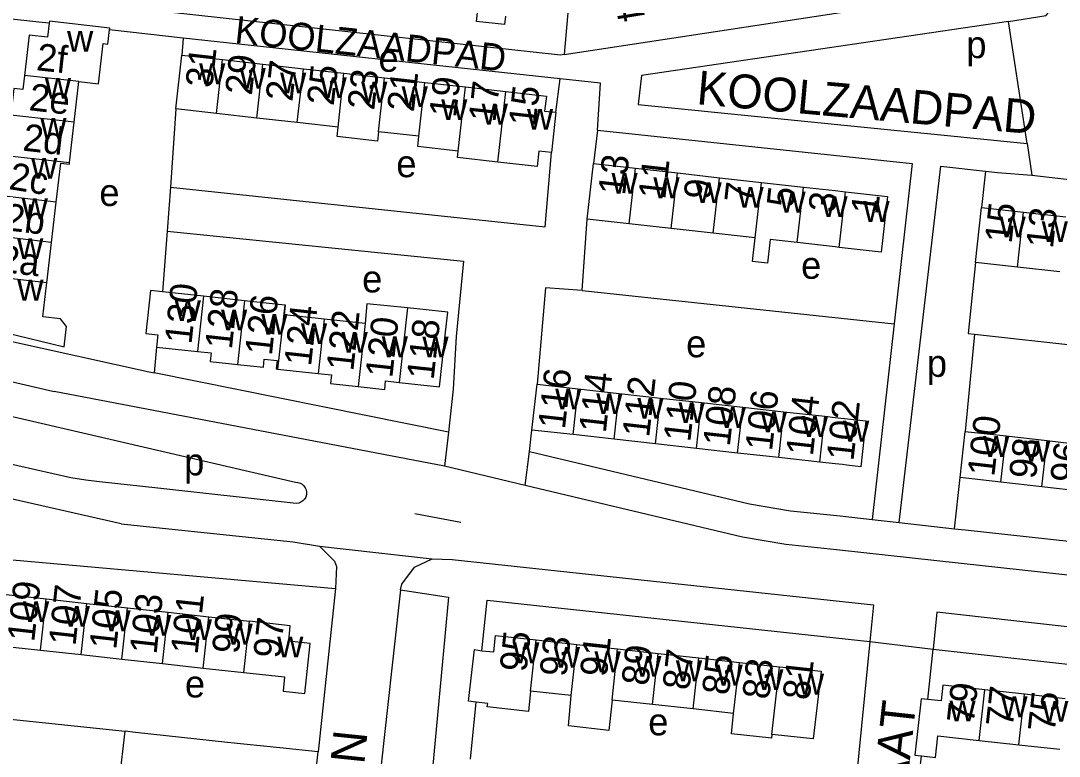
# Model space of a CAD drawing. Extents: x 161936 to 163647, y 386450 to 388633.
# Drawn here: x 162379.9 to 162533, y 387350.8 to 387459.2 of the extents above; entities that cross this region are included whole.
import ezdxf

# ---------------------------------------------------------------- set-up
doc = ezdxf.new("R2010")
doc.units = 0
for name, color, linetype in [('BLT_Basislijn', 7, 'Continuous'), ('BLT_Bebouwing', 7, 'Continuous'), ('BLT_Centroide', 7, 'Continuous'), ('BLT_Huisnummer', 7, 'Continuous'), ('BLT_Huisnummer_ tussenligend', 7, 'Continuous'), ('BLT_Onderverdeling_panden', 7, 'Continuous'), ('BLT_Straatnaam', 7, 'Continuous'), ('BLT_Straatnaam_verkleind', 7, 'Continuous'), ('BLT_Vlakafsluiter', 7, 'Continuous')]:
    doc.layers.add(name, color=color, linetype=linetype)

msp = doc.modelspace()

# ---------------------------------------------------------------- linework, layer by layer
at = {"layer": 'BLT_Basislijn'}
for p, q in [((162460.05, 387454.24), (162530.66, 387465.03)), ((162460.79, 387462.71), (162460.05, 387454.24)), ((162528.29, 387441.13), (162525.58, 387459.13)), ((162403.86, 387456.68), (162403.68, 387454.18)), ((162459.47, 387450.66), (162403.86, 387456.68)), ((162402.79, 387446.24), (162402, 387434.7)), ((162464.94, 387443.12), (162464.38, 387438.18)), ((162528.29, 387441.13), (162529.01, 387436.47)), ((162522.16, 387437.03), (162521.58, 387431.68)), ((162402, 387434.7), (162401.51, 387428.18)), ((162462.69, 387419.45), (162463.46, 387429.99)), ((162401.51, 387428.18), (162400.83, 387419.25)), ((162462.69, 387419.45), (162508.71, 387414.53)), ((162508.71, 387414.53), (162505.45, 387385.68)), ((162520.54, 387413.01), (162519.19, 387398.68)), ((162520.54, 387413.01), (162575.5, 387406.98)), ((162399.95, 387411.12), (162399.57, 387407.29)), ((162442.97, 387398.54), (162399.57, 387407.29)), ((162442.41, 387393.55), (162384.85, 387404.55)), ((162454.91, 387395.71), (162455.3, 387398.87)), ((162442.97, 387398.54), (162442.41, 387393.55)), ((162401.37, 387395.59), (162420.41, 387391.18)), ((162454.3, 387390.72), (162454.91, 387395.71)), ((162454.3, 387390.72), (162442.41, 387393.55)), ((162517.61, 387384.33), (162518.41, 387391.86)), ((162420.52, 387388.04), (162400.15, 387390.29)), ((162438.05, 387386.59), (162444.83, 387385.29)), ((162505.45, 387385.68), (162509.46, 387385.23)), ((162509.46, 387385.23), (162517.61, 387384.33)), ((162426.33, 387375.51), (162423.78, 387351.42)), ((162435.89, 387375.33), (162423.83, 387265.35)), ((162505.12, 387367.67), (162502.83, 387344.33)), ((162513.65, 387359.14), (162514.47, 387366.54)), ((162514.47, 387366.54), (162569.73, 387360.37)), ((162446.22, 387350.35), (162447.06, 387358.73)), ((162388.08, 387292.47), (162395.34, 387354.45)), ((162511.91, 387343.42), (162512.73, 387350.84))]:
    msp.add_line(p, q, dxfattribs=at)
for points in [[(162525.58, 387459.13), (162531.12, 387460.02), (162531.39, 387460.41), (162530.66, 387465.03)], [(162460.05, 387454.24), (162459.5, 387454.15), (162390.49, 387461.73)], [(162384.13, 387458.87), (162382.58, 387459.04), (162377.68, 387459.55), (162372.37, 387413.31)], [(162525.58, 387459.13), (162471.47, 387451.18), (162470.98, 387446.88), (162528.29, 387441.13)], [(162403.86, 387456.68), (162393.01, 387457.89)], [(162458.84, 387445.74), (162459.47, 387450.66)], [(162464.94, 387443.12), (162465.41, 387450.02), (162459.47, 387450.66)], [(162464.94, 387443.12), (162511.34, 387438.19), (162508.71, 387414.53)], [(162402, 387434.7), (162457.26, 387428.84), (162458.18, 387439.8)], [(162509.46, 387385.23), (162515.58, 387437.81), (162522.16, 387437.03)], [(162522.16, 387437.03), (162523.95, 387436.86), (162529.01, 387436.47)], [(162529.01, 387436.47), (162575.39, 387431.12), (162577.18, 387429.08), (162577, 387422.72), (162575.5, 387406.98)], [(162401.51, 387428.18), (162445.18, 387423.77), (162444.13, 387412.67), (162443.69, 387404.9), (162442.97, 387398.54)], [(162520.68, 387423.58), (162519.62, 387413.11), (162520.54, 387413.01)], [(162462.69, 387419.45), (162457.27, 387419.85), (162456.06, 387405.63)], [(162372.37, 387413.31), (162398.86, 387407.44), (162399.57, 387407.29)], [(162377.32, 387406.3), (162377.89, 387406.17), (162384.85, 387404.55)], [(162376.27, 387401.41), (162376.76, 387401.3), (162401.37, 387395.59)], [(162400.15, 387390.29), (162391.51, 387391.25), (162389.52, 387391.47), (162387.31, 387391.84), (162376.9, 387394.19), (162375.53, 387394.35)], [(162454.91, 387395.71), (162487.35, 387387.97), (162493.42, 387386.96), (162500.74, 387386.2), (162505.45, 387385.68)], [(162420.41, 387391.18), (162420.77, 387391.16), (162421.11, 387391.06), (162421.42, 387390.89), (162421.68, 387390.65), (162421.88, 387390.36), (162422.02, 387390.04), (162422.07, 387389.69), (162422.05, 387389.33), (162421.95, 387388.99), (162421.77, 387388.69), (162421.53, 387388.43), (162421.24, 387388.23), (162420.91, 387388.1), (162420.52, 387388.04)], [(162569.15, 387373.63), (162565.82, 387374.01), (162518.6, 387379.19), (162500.21, 387381.23), (162492.75, 387382.01), (162486.36, 387383.07), (162454.3, 387390.72)], [(162394.74, 387385.04), (162376.05, 387389.26), (162375.31, 387389.35)], [(162394.74, 387385.04), (162420.08, 387382.4), (162423.99, 387381.74)], [(162517.61, 387384.33), (162519.15, 387384.16), (162566.37, 387378.98), (162572.04, 387378.34)], [(162364.66, 387357.71), (162366.82, 387377.76), (162367.2, 387378.84), (162367.93, 387379.72), (162368.93, 387380.29), (162370.34, 387380.46), (162426.33, 387375.51)], [(162423.99, 387381.74), (162426.17, 387379.55), (162426.49, 387378.75), (162426.33, 387375.51)], [(162435.89, 387375.33), (162436.11, 387376.15), (162437.97, 387378.66), (162440.56, 387379.86)], [(162440.56, 387379.86), (162443.55, 387379.78), (162505.67, 387373.1)], [(162435.89, 387375.33), (162443.01, 387374.25), (162439.75, 387339.41), (162431.55, 387264.67), (162423.83, 387265.35)], [(162447.9, 387366.34), (162448.68, 387373.78), (162505.12, 387367.67)], [(162505.67, 387373.1), (162505.12, 387367.67)], [(162515.01, 387372.02), (162514.47, 387366.54)], [(162566.96, 387366.19), (162515.01, 387372.02)], [(162364.66, 387357.71), (162371.73, 387356.94), (162379.34, 387356.13), (162395.34, 387354.45)], [(162423.78, 387351.42), (162418.1, 387352), (162410.42, 387352.82), (162396.84, 387354.29), (162395.34, 387354.45)], [(162414.22, 387265.38), (162414.26, 387265.77), (162423.78, 387351.42)]]:
    msp.add_lwpolyline(points, dxfattribs=at)
at = {"layer": 'BLT_Bebouwing'}
for p, q in [((162402.79, 387446.24), (162403.68, 387454.18)), ((162403.68, 387454.18), (162409.65, 387453.51)), ((162409.65, 387453.51), (162415.62, 387452.83)), ((162415.62, 387452.83), (162421.6, 387452.16)), ((162421.6, 387452.16), (162427.57, 387451.49)), ((162427.57, 387451.49), (162433.54, 387450.81)), ((162387.82, 387444.29), (162388.51, 387450.25)), ((162433.54, 387450.81), (162439.51, 387450.14)), ((162439.51, 387450.14), (162445.48, 387449.47)), ((162445.48, 387449.47), (162451.45, 387448.79)), ((162408.76, 387445.56), (162402.79, 387446.24)), ((162414.73, 387444.89), (162408.76, 387445.56)), ((162420.7, 387444.21), (162414.73, 387444.89)), ((162426.73, 387443.53), (162420.7, 387444.21)), ((162438.61, 387442.19), (162432.69, 387442.86)), ((162463.46, 387429.99), (162464.38, 387438.18)), ((162464.38, 387438.18), (162470.57, 387437.49)), ((162470.57, 387437.49), (162476.76, 387436.79)), ((162476.76, 387436.79), (162482.96, 387436.09)), ((162482.96, 387436.09), (162489.15, 387435.4)), ((162489.15, 387435.4), (162495.34, 387434.7)), ((162384.46, 387426.54), (162385.15, 387432.5)), ((162520.68, 387423.58), (162521.58, 387431.68)), ((162521.58, 387431.68), (162527.79, 387430.99)), ((162527.79, 387430.99), (162534, 387430.3)), ((162469.65, 387429.3), (162463.46, 387429.99)), ((162475.84, 387428.6), (162469.65, 387429.3)), ((162482.03, 387427.9), (162475.84, 387428.6)), ((162488.2, 387427.21), (162482.03, 387427.9)), ((162383.78, 387420.58), (162384.46, 387426.54)), ((162526.89, 387422.89), (162520.68, 387423.58)), ((162533.11, 387422.21), (162526.89, 387422.89)), ((162406.88, 387418.6), (162400.83, 387419.25)), ((162412.92, 387417.94), (162406.88, 387418.6)), ((162430.68, 387414.58), (162424.68, 387415.23)), ((162399.95, 387411.12), (162405.99, 387410.46)), ((162455.3, 387398.87), (162456.06, 387405.63)), ((162456.06, 387405.63), (162462.12, 387404.95)), ((162462.12, 387404.95), (162468.18, 387404.27)), ((162468.18, 387404.27), (162474.25, 387403.6)), ((162474.25, 387403.6), (162480.31, 387402.92)), ((162480.31, 387402.92), (162486.37, 387402.25)), ((162486.37, 387402.25), (162492.43, 387401.57)), ((162492.43, 387401.57), (162498.5, 387400.9)), ((162461.37, 387398.2), (162455.3, 387398.87)), ((162467.43, 387397.52), (162461.37, 387398.2)), ((162473.49, 387396.84), (162467.43, 387397.52)), ((162518.41, 387391.86), (162519.19, 387398.68)), ((162519.19, 387398.68), (162525.23, 387398)), ((162525.23, 387398), (162531.28, 387397.31)), ((162531.28, 387397.31), (162537.32, 387396.62)), ((162479.56, 387396.17), (162473.49, 387396.84)), ((162485.62, 387395.49), (162479.56, 387396.17)), ((162491.68, 387394.82), (162485.62, 387395.49)), ((162497.74, 387394.14), (162491.68, 387394.82)), ((162524.45, 387391.17), (162518.41, 387391.86)), ((162530.5, 387390.49), (162524.45, 387391.17)), ((162536.54, 387389.8), (162530.5, 387390.49)), ((162377.78, 387374.63), (162383.66, 387373.98)), ((162383.66, 387373.98), (162389.66, 387373.32)), ((162389.66, 387373.32), (162395.66, 387372.66)), ((162395.66, 387372.66), (162401.66, 387372)), ((162401.66, 387372), (162407.66, 387371.34)), ((162407.66, 387371.34), (162413.66, 387370.68)), ((162376.94, 387367.07), (162382.83, 387366.42)), ((162455.93, 387367.93), (162461.93, 387367.27)), ((162461.93, 387367.27), (162467.93, 387366.6)), ((162382.83, 387366.42), (162388.83, 387365.76)), ((162388.83, 387365.76), (162394.83, 387365.1)), ((162467.93, 387366.6), (162473.93, 387365.94)), ((162473.93, 387365.94), (162479.92, 387365.28)), ((162479.92, 387365.28), (162485.92, 387364.62)), ((162394.83, 387365.1), (162400.83, 387364.44)), ((162400.83, 387364.44), (162406.83, 387363.78)), ((162406.83, 387363.78), (162412.83, 387363.12)), ((162485.92, 387364.62), (162491.82, 387363.97)), ((162527.92, 387359.92), (162522.06, 387360.57)), ((162461.1, 387359.72), (162455.1, 387360.38)), ((162473.09, 387358.4), (162467.1, 387359.06)), ((162533.94, 387359.26), (162527.92, 387359.92)), ((162479.09, 387357.74), (162473.09, 387358.4)), ((162485.02, 387357.09), (162479.09, 387357.74)), ((162521.24, 387353.11), (162527.1, 387352.47)), ((162527.1, 387352.47), (162533.12, 387351.8))]:
    msp.add_line(p, q, dxfattribs=at)
for points in [[(162451.41, 387459.92), (162451.24, 387458.69), (162447.12, 387459.13), (162447.26, 387460.43), (162445.43, 387460.63)], [(162384.13, 387458.87), (162383.89, 387456.8), (162381.15, 387457.11), (162380.46, 387451.16)], [(162393.01, 387457.89), (162393.05, 387458.16), (162384.16, 387459.18), (162384.13, 387458.87)], [(162388.5, 387450.25), (162391.38, 387449.93), (162392.06, 387455.86), (162392.77, 387455.78), (162393.01, 387457.89)], [(162380.46, 387451.16), (162380.22, 387449.07), (162378.92, 387449.22), (162378.47, 387445.33)], [(162451.45, 387448.79), (162457.42, 387448.12), (162457.17, 387445.92), (162458.84, 387445.74)], [(162458.84, 387445.74), (162458.18, 387439.8)], [(162387.13, 387438.32), (162387.82, 387444.29)], [(162432.69, 387442.86), (162432.53, 387441.48), (162426.58, 387442.14), (162426.73, 387443.53)], [(162444.42, 387440.01), (162438.47, 387440.68), (162438.61, 387442.19)], [(162450.27, 387438.36), (162444.32, 387439.06), (162444.42, 387440.01)], [(162458.18, 387439.8), (162456.33, 387440.01), (162456.07, 387437.74)], [(162385.15, 387432.5), (162385.81, 387438.24), (162387.11, 387438.09), (162387.13, 387438.32)], [(162456.07, 387437.74), (162450.27, 387438.36)], [(162495.34, 387434.7), (162500, 387434.18), (162501.53, 387434.01)], [(162501.53, 387434.01), (162507.72, 387433.31), (162506.8, 387425.12), (162500.61, 387425.81)], [(162494.42, 387426.51), (162490.41, 387426.96), (162490.02, 387423.49), (162487.81, 387423.73), (162488.2, 387427.21)], [(162500.61, 387425.81), (162500, 387425.88), (162494.42, 387426.51)], [(162375.74, 387421.48), (162375.04, 387415.35), (162378, 387415.01), (162377.81, 387413.19), (162386.33, 387411.15), (162386.68, 387414.16), (162385.8, 387415.27), (162383.2, 387415.57), (162383.64, 387419.4), (162383.78, 387420.58)], [(162400.83, 387419.25), (162399.06, 387419.44), (162398.38, 387413.12), (162400.15, 387412.93), (162399.95, 387411.12)], [(162418.84, 387417.3), (162412.92, 387417.94)], [(162424.68, 387415.23), (162418.81, 387415.87), (162418.96, 387417.28), (162418.84, 387417.3)], [(162436.93, 387416.91), (162430.96, 387417.47), (162430.68, 387414.58)], [(162435.74, 387405.9), (162441.68, 387405.25), (162442.55, 387413.3), (162442.87, 387416.27), (162436.93, 387416.91)], [(162405.99, 387410.46), (162407.99, 387410.25), (162407.85, 387408.99), (162411.9, 387408.55)], [(162411.9, 387408.55), (162415.7, 387408.13), (162415.83, 387409.33), (162417.71, 387409.12), (162417.58, 387407.89), (162417.78, 387407.87)], [(162417.78, 387407.87), (162423.77, 387407.22)], [(162423.77, 387407.22), (162425.74, 387407.01), (162425.6, 387405.74), (162429.67, 387405.29)], [(162429.67, 387405.29), (162433.58, 387404.87), (162433.71, 387406.12), (162435.74, 387405.9)], [(162498.5, 387400.9), (162500, 387400.73), (162504.55, 387400.22), (162503.8, 387393.47), (162501.72, 387393.7), (162501.1, 387393.77), (162500, 387393.89), (162497.74, 387394.14)], [(162412.83, 387363.12), (162418.82, 387362.46), (162418.59, 387360.37), (162421.79, 387360.02), (162422.61, 387367.41), (162419.43, 387367.76), (162419.67, 387370.02), (162413.66, 387370.68)], [(162447.9, 387366.34), (162449.67, 387366.17), (162449.93, 387368.59), (162455.93, 387367.93)], [(162447.06, 387358.73), (162445.96, 387358.88), (162446.81, 387366.49), (162447.9, 387366.34)], [(162491.82, 387363.97), (162497.92, 387363.3), (162496.78, 387353.32), (162490.67, 387354)], [(162522.06, 387360.57), (162515.88, 387361.25), (162515.63, 387358.92), (162513.65, 387359.14)], [(162455.1, 387360.38), (162454.81, 387357.36), (162448.71, 387358.07), (162448.77, 387358.55), (162447.06, 387358.73)], [(162467.1, 387359.06), (162466.64, 387354.59), (162460.67, 387355.25), (162461.1, 387359.72)], [(162513.65, 387359.14), (162512.68, 387359.25), (162511.77, 387350.95), (162512.73, 387350.84)], [(162490.67, 387354), (162490.61, 387353.45), (162484.7, 387354.1), (162485.02, 387357.09)], [(162512.73, 387350.84), (162514.79, 387350.61), (162515.14, 387353.78), (162521.24, 387353.11)]]:
    msp.add_lwpolyline(points, dxfattribs=at)
at = {"layer": 'BLT_Onderverdeling_panden'}
for p, q in [((162408.76, 387445.56), (162409.65, 387453.51)), ((162414.73, 387444.89), (162415.62, 387452.83)), ((162388.51, 387450.25), (162380.46, 387451.16)), ((162420.7, 387444.21), (162421.6, 387452.16)), ((162426.73, 387443.53), (162427.57, 387451.49)), ((162432.69, 387442.86), (162433.54, 387450.81)), ((162438.61, 387442.19), (162439.51, 387450.14)), ((162444.42, 387440.01), (162445.48, 387449.47)), ((162450.27, 387438.36), (162451.45, 387448.79)), ((162387.82, 387444.29), (162378.47, 387445.33)), ((162377.75, 387439.38), (162387.13, 387438.32)), ((162469.65, 387429.3), (162470.57, 387437.49)), ((162475.84, 387428.6), (162476.76, 387436.79)), ((162482.03, 387427.9), (162482.96, 387436.09)), ((162488.2, 387427.21), (162489.15, 387435.4)), ((162494.42, 387426.51), (162495.34, 387434.7)), ((162385.15, 387432.5), (162377.07, 387433.42)), ((162500.61, 387425.81), (162501.53, 387434.01)), ((162526.89, 387422.89), (162527.79, 387430.99)), ((162384.46, 387426.54), (162374.99, 387427.61)), ((162383.78, 387420.58), (162375.74, 387421.48)), ((162406.88, 387418.6), (162405.99, 387410.46)), ((162412.92, 387417.94), (162411.9, 387408.55)), ((162418.84, 387417.3), (162417.78, 387407.87)), ((162436.93, 387416.91), (162435.74, 387405.9)), ((162424.68, 387415.23), (162423.77, 387407.22)), ((162430.68, 387414.58), (162429.67, 387405.29)), ((162461.37, 387398.2), (162462.12, 387404.95)), ((162467.43, 387397.52), (162468.18, 387404.27)), ((162473.49, 387396.84), (162474.25, 387403.6)), ((162479.56, 387396.17), (162480.31, 387402.92)), ((162485.62, 387395.49), (162486.37, 387402.25)), ((162491.68, 387394.82), (162492.43, 387401.57)), ((162497.74, 387394.14), (162498.5, 387400.9)), ((162524.45, 387391.17), (162525.23, 387398)), ((162530.5, 387390.49), (162531.28, 387397.31)), ((162382.83, 387366.42), (162383.66, 387373.98)), ((162388.83, 387365.76), (162389.66, 387373.32)), ((162394.83, 387365.1), (162395.66, 387372.66)), ((162400.83, 387364.44), (162401.66, 387372)), ((162406.83, 387363.78), (162407.66, 387371.34)), ((162412.83, 387363.12), (162413.66, 387370.68)), ((162455.1, 387360.38), (162455.93, 387367.93)), ((162461.1, 387359.72), (162461.93, 387367.27)), ((162467.1, 387359.06), (162467.93, 387366.6)), ((162473.09, 387358.4), (162473.93, 387365.94)), ((162479.09, 387357.74), (162479.92, 387365.28)), ((162485.02, 387357.09), (162485.92, 387364.62)), ((162490.67, 387354), (162491.82, 387363.97)), ((162521.24, 387353.11), (162522.06, 387360.57)), ((162527.1, 387352.47), (162527.92, 387359.92))]:
    msp.add_line(p, q, dxfattribs=at)
at = {"layer": 'BLT_Vlakafsluiter'}
for p, q in [((162423.99, 387381.74), (162440.56, 387379.86)), ((162505.12, 387367.67), (162514.47, 387366.54))]:
    msp.add_line(p, q, dxfattribs=at)

# ---------------------------------------------------------------- texts
at = {"layer": 'BLT_Centroide'}
for s, p in [('w', (162386.75, 387454.66)), ('p', (162519.34, 387453.72)), ('e', (162432.66, 387451.71)), ('w', (162406.22, 387449.88)), ('w', (162412.19, 387449.2)), ('w', (162418.16, 387448.52)), ('w', (162424.12, 387447.84)), ('w', (162383.48, 387447.72)), ('w', (162430.11, 387447.17)), ('w', (162436.08, 387446.5)), ('w', (162441.91, 387444.59)), ('w', (162447.88, 387443.91)), ('w', (162382.8, 387441.81)), ('w', (162454.56, 387443.17)), ('w', (162381.45, 387435.94)), ('e', (162435.3, 387436.16)), ('w', (162467.02, 387433.73)), ('w', (162473.2, 387433.05)), ('e', (162391.51, 387431.91)), ('w', (162479.41, 387432.34)), ('w', (162485.59, 387431.66)), ('w', (162491.78, 387430.95)), ('w', (162380.06, 387429.97)), ('w', (162497.97, 387430.27)), ('w', (162504.16, 387429.56)), ('w', (162524.23, 387427.28)), ('w', (162530.45, 387426.59)), ('w', (162379.39, 387424.09)), ('e', (162494.98, 387421.18)), ('e', (162430.26, 387419.17)), ('w', (162379.41, 387417.97)), ('w', (162402.62, 387414.94)), ('w', (162409.45, 387413.56)), ('w', (162415.38, 387412.92)), ('w', (162421.23, 387411.55)), ('w', (162427.22, 387410.27)), ('w', (162433.14, 387409.61)), ('w', (162439.14, 387409.59)), ('e', (162478.03, 387409.61)), ('p', (162513.52, 387406.72)), ('w', (162458.72, 387401.92)), ('w', (162464.78, 387401.23)), ('w', (162470.84, 387400.55)), ('w', (162476.91, 387399.89)), ('w', (162482.97, 387399.2)), ('w', (162489.03, 387398.53)), ('w', (162495.09, 387397.86)), ('w', (162501.16, 387397.17)), ('w', (162521.81, 387394.92)), ('w', (162527.86, 387394.23)), ('p', (162404.02, 387392.19)), ('w', (162380.25, 387370.55)), ('w', (162386.25, 387369.86)), ('w', (162392.25, 387369.2)), ('w', (162398.25, 387368.55)), ('w', (162404.25, 387367.89)), ('w', (162410.25, 387367.23)), ('w', (162417.73, 387365.34)), ('w', (162452.52, 387364.48)), ('w', (162458.52, 387363.83)), ('w', (162464.52, 387363.16)), ('w', (162470.52, 387362.5)), ('w', (162476.52, 387361.84)), ('w', (162482.5, 387361.19)), ('w', (162488.5, 387360.52)), ('e', (162404.13, 387359.44)), ('w', (162494.5, 387359.86)), ('w', (162524.5, 387356.53)), ('w', (162516.85, 387355.91)), ('w', (162530.52, 387355.86)), ('e', (162472.44, 387353.85))]:
    msp.add_text(s, height=4, dxfattribs=at).set_placement(p)
at = {"layer": 'BLT_Huisnummer'}
for s, rotation, p in [('14', 279.2608, (162467.12, 387464.68)), ('2f', 353.8069, (162382.11, 387451.95)), ('31', 83.5672, (162408.15, 387449.22)), ('27', 83.5664, (162419.97, 387447.23)), ('23', 83.5664, (162432.03, 387445.95)), ('19', 83.5656, (162444.09, 387444.86)), ('15', 83.5736, (162455.81, 387443.53)), ('2d', 353.4439, (162380.1, 387440.1)), ('13', 83.5854, (162469.01, 387433.39)), ('9', 83.5846, (162481.61, 387432.76)), ('5', 83.5846, (162493.85, 387431.59)), ('1', 83.5854, (162506.28, 387430.54)), ('2b', 353.4404, (162377.36, 387428.37)), ('15', 83.6761, (162526.01, 387426.29)), ('130', 83.8025, (162405.09, 387411.43)), ('126', 83.8088, (162416.94, 387409.76)), ('122', 83.8045, (162428.95, 387407.47)), ('118', 83.8045, (162440.8, 387406.19)), ('116', 83.6375, (162460.15, 387398.89)), ('110', 83.6347, (162478.64, 387397.03)), ('106', 83.6412, (162490.69, 387395.69)), ('102', 83.6393, (162502.69, 387394.22)), ('100', 83.4939, (162523.46, 387391.92)), ('105', 83.7114, (162393.99, 387366.41)), ('101', 83.7114, (162405.98, 387365.68)), ('97', 83.7091, (162418.15, 387365.1)), ('95', 83.714, (162454.48, 387363.1)), ('89', 83.714, (162472.45, 387361.07)), ('85', 83.714, (162484.32, 387359.68)), ('81', 83.714, (162496.21, 387358.94)), ('79', 83.7079, (162520.43, 387355.5))]:
    msp.add_text(s, height=4, rotation=rotation, dxfattribs=at).set_placement(p)
at = {"layer": 'BLT_Huisnummer_ tussenligend'}
for s, rotation, p in [('29', 83.5664, (162413.99, 387448.14)), ('25', 83.5664, (162426.05, 387446.61)), ('21', 83.5656, (162437.88, 387445.68)), ('2e', 353.444, (162381.02, 387446.05)), ('17', 83.5736, (162449.9, 387444.17)), ('2c', 350.8573, (162378.04, 387434.42)), ('11', 83.5846, (162474.94, 387432.79)), ('7', 83.5846, (162487.62, 387432.23)), ('3', 83.5854, (162500, 387430.83)), ('13', 83.6831, (162532.1, 387425.55)), ('2a', 353.4426, (162376.58, 387422.23)), ('128', 83.8088, (162411.04, 387410.67)), ('124', 83.8045, (162422.72, 387408.19)), ('120', 83.8045, (162434.7, 387406.47)), ('114', 83.6347, (162466.18, 387398.34)), ('112', 83.6347, (162472.57, 387397.7)), ('108', 83.6412, (162484.46, 387396.36)), ('104', 83.6393, (162496.71, 387394.95)), ('98', 83.4939, (162529.59, 387391.55)), ('96', 83.4939, (162535.65, 387390.97)), ('109', 83.7114, (162381.9, 387367.53)), ('107', 83.7114, (162387.99, 387366.96)), ('103', 83.7114, (162399.93, 387365.7)), ('99', 83.7091, (162412.06, 387365.76)), ('93', 83.714, (162460.37, 387362.39)), ('91', 83.714, (162466.32, 387362.37)), ('87', 83.714, (162478.5, 387360.42)), ('83', 83.714, (162490.26, 387359.05)), ('77', 83.7071, (162526.18, 387354.95)), ('75', 83.7071, (162532.37, 387354.21))]:
    msp.add_text(s, height=4, rotation=rotation, dxfattribs=at).set_placement(p)
at = {"layer": 'BLT_Straatnaam'}
for s, rotation, p in [('KOOLZAADPAD', 354.8996, (162479.47, 387446.94)), ('STEENBOKSTRAAT', 83.6778, (162505.05, 387296.23)), ('KOMETENLAAN', 84.0929, (162425.86, 387304.03))]:
    msp.add_text(s, height=5, rotation=rotation, dxfattribs=at).set_placement(p)
at = {"layer": 'BLT_Straatnaam_verkleind'}
msp.add_text('KOOLZAADPAD', height=4, rotation=353.8996, dxfattribs=at).set_placement((162411.36, 387455.98))

doc.saveas('drawing.dxf')
